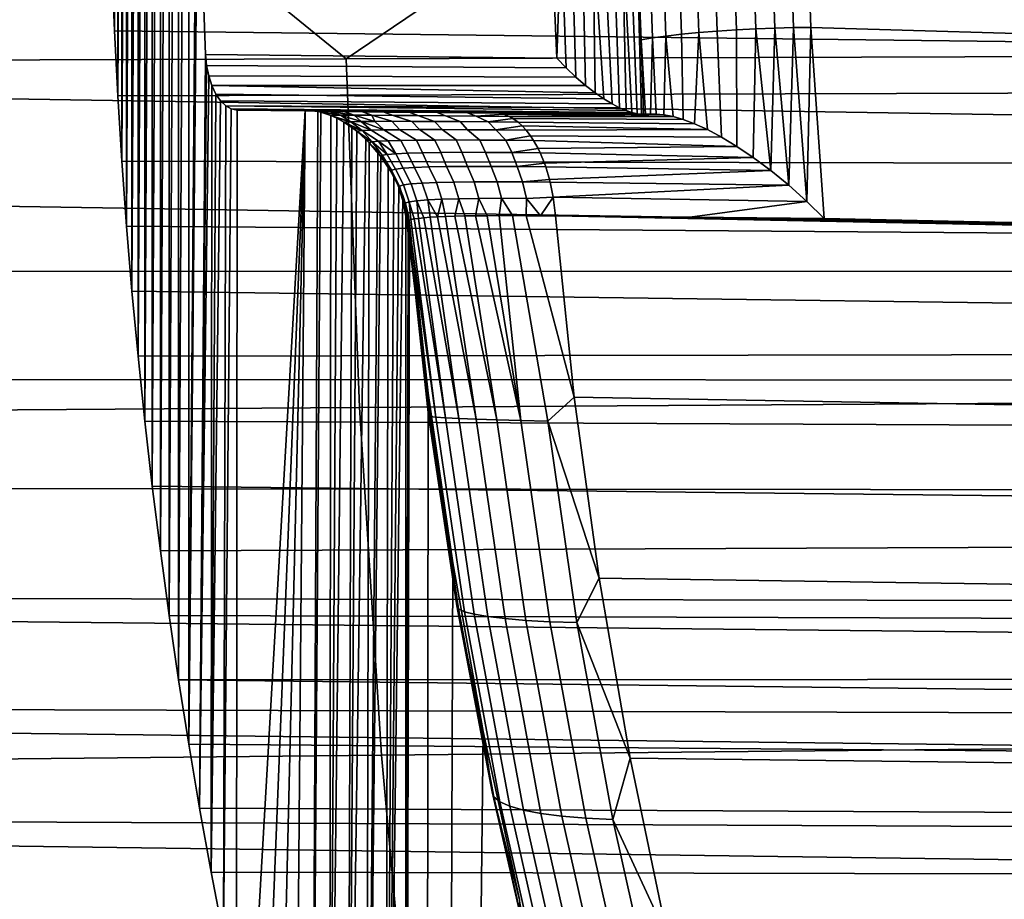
# Model space of a CAD drawing. Header units: metres. Extents: x -240 to 45, y -77 to 27.
# Tile 444 of 656: x -181.44 to -179.85, y -1.87 to -0.46. Entities that reach past the tile are written whole.
import ezdxf

# ---------------------------------------------------------------- set-up
doc = ezdxf.new("R2010")
doc.units = ezdxf.units.M
doc.layers.add('solid_102011X2', color=7, linetype='CONTINUOUS')

msp = doc.modelspace()

# ---------------------------------------------------------------- linework, layer by layer
at = {"layer": 'solid_102011X2'}
for points in [[(-181.151276, 0.17162, 288.656067), (-181.166199, -1.623893, 288.631256), (-181.166351, 1.62298, 288.631012), (-181.148788, 1.726785, 288.660217)], [(-181.166351, 1.62298, 288.631012), (-181.182571, -1.520226, 288.604004), (-181.182755, 1.518948, 288.603668)], [(-181.166351, 1.62298, 288.631012), (-181.166199, -1.623893, 288.631256), (-181.182571, -1.520226, 288.604004)], [(-181.182755, 1.518948, 288.603668), (-181.197845, -1.416331, 288.578583), (-181.198059, 1.414794, 288.578217)], [(-181.182755, 1.518948, 288.603668), (-181.182571, -1.520226, 288.604004), (-181.197845, -1.416331, 288.578583)], [(-181.198059, 1.414794, 288.578217), (-181.212021, -1.312163, 288.554993), (-181.212234, 1.3106, 288.554626)], [(-181.198059, 1.414794, 288.578217), (-181.197845, -1.416331, 288.578583), (-181.212021, -1.312163, 288.554993)], [(-181.212234, 1.3106, 288.554626), (-181.225098, -1.207719, 288.533203), (-181.225266, 1.206326, 288.532928)], [(-181.212234, 1.3106, 288.554626), (-181.212021, -1.312163, 288.554993), (-181.225098, -1.207719, 288.533203)], [(-181.225266, 1.206326, 288.532928), (-181.237076, -1.103096, 288.513275), (-181.237198, 1.101943, 288.513062)], [(-181.225266, 1.206326, 288.532928), (-181.225098, -1.207719, 288.533203), (-181.237076, -1.103096, 288.513275)], [(-181.237198, 1.101943, 288.513062), (-181.247955, -0.99838, 288.495178), (-181.248047, 0.997429, 288.495026)], [(-181.237198, 1.101943, 288.513062), (-181.237076, -1.103096, 288.513275), (-181.247955, -0.99838, 288.495178)], [(-181.248047, 0.997429, 288.495026), (-181.257736, -0.89351, 288.478912), (-181.257797, 0.892795, 288.47879)], [(-181.248047, 0.997429, 288.495026), (-181.247955, -0.99838, 288.495178), (-181.257736, -0.89351, 288.478912)], [(-181.257797, 0.892795, 288.47879), (-181.266418, -0.788543, 288.464478), (-181.266449, 0.788035, 288.464386)], [(-181.257797, 0.892795, 288.47879), (-181.257736, -0.89351, 288.478912), (-181.266418, -0.788543, 288.464478)], [(-181.266449, 0.788035, 288.464386), (-181.274002, -0.683575, 288.451843), (-181.274033, 0.683134, 288.451782)], [(-181.266449, 0.788035, 288.464386), (-181.266418, -0.788543, 288.464478), (-181.274002, -0.683575, 288.451843)], [(-181.274033, 0.683134, 288.451782), (-181.280487, -0.578627, 288.44104), (-181.280518, 0.578048, 288.440979)], [(-181.274033, 0.683134, 288.451782), (-181.274002, -0.683575, 288.451843), (-181.280487, -0.578627, 288.44104)], [(-181.280518, 0.578048, 288.440979), (-181.285889, -0.473662, 288.432037), (-181.285934, 0.472821, 288.431976)], [(-181.280518, 0.578048, 288.440979), (-181.280487, -0.578627, 288.44104), (-181.285889, -0.473662, 288.432037)], [(-180.910919, 0.562572, 344.265839), (-181.550354, 0, 343.777435), (-180.912033, -0.518711, 344.267059), (-180.14566, 0, 344.875305)], [(-179.082001, 0.556327, 345.679108), (-180.14566, 0, 344.875305), (-179.083069, -0.512954, 345.680328), (-178.738541, 0, 345.954193)], [(-181.285934, 0.472821, 288.431976), (-181.285889, -0.473662, 288.432037), (-181.290207, -0.368671, 288.424835)], [(-181.151276, 0.17162, 288.656067), (-181.151321, -0.16962, 288.656006), (-181.166199, -1.623893, 288.631256)], [(-181.550354, 0, 343.777435), (-182.72525, -0.524534, 342.830841), (-180.912033, -0.518711, 344.267059)], [(-180.14566, 0, 344.875305), (-180.912033, -0.518711, 344.267059), (-179.083069, -0.512954, 345.680328)], [(-180.313751, -0.47401, 288.458923), (-180.34346, -0.476411, 288.449066), (-180.354462, -0.159357, 288.430756), (-180.324707, -0.158553, 288.440704)], [(-180.282852, -0.471959, 288.46402), (-180.313751, -0.47401, 288.458923), (-180.324707, -0.158553, 288.440704), (-180.293747, -0.157866, 288.445862)], [(-180.251511, -0.470309, 288.464203), (-180.282852, -0.471959, 288.46402), (-180.293747, -0.157866, 288.445862), (-180.262375, -0.157313, 288.446136)], [(-180.220505, -0.469101, 288.459534), (-180.251511, -0.470309, 288.464203), (-180.262375, -0.157313, 288.446136), (-180.231339, -0.156908, 288.441498)], [(-180.190598, -0.468364, 288.450043), (-180.220505, -0.469101, 288.459534), (-180.231339, -0.156908, 288.441498), (-180.201416, -0.156661, 288.432068)], [(-180.201416, -0.156661, 288.432068), (-180.173325, -0.156576, 288.41806), (-180.162521, -0.468109, 288.436035), (-180.190598, -0.468364, 288.450043)], [(-180.173325, -0.156576, 288.41806), (-176.822327, -0.283039, 286.41156), (-176.808975, -0.565832, 286.433777), (-180.162521, -0.468109, 288.436035)], [(-174.880051, -0.514064, 283.415314), (-185.719955, -0.343384, 289.915436), (-185.720337, -0.171424, 289.907715), (-174.867371, -0.342262, 283.39447)], [(-181.166199, -1.623893, 288.631256), (-181.151321, -0.16962, 288.656006), (-181.13916, -0.511584, 288.676239), (-181.148682, -1.727373, 288.6604)], [(-181.151321, -0.16962, 288.656006), (-180.581299, -0.311311, 288.321564), (-180.572372, -0.517469, 288.336395), (-181.13916, -0.511584, 288.676239)], [(-180.418289, -0.485091, 288.39389), (-180.436447, -0.488126, 288.368469), (-180.444168, -0.305153, 288.355591), (-180.429489, -0.162266, 288.375244)], [(-180.396378, -0.48202, 288.416138), (-180.418289, -0.485091, 288.39389), (-180.429489, -0.162266, 288.375244), (-180.407501, -0.161237, 288.397614)], [(-180.371216, -0.479103, 288.434692), (-180.396378, -0.48202, 288.416138), (-180.407501, -0.161237, 288.397614), (-180.382278, -0.16026, 288.41629)], [(-180.34346, -0.476411, 288.449066), (-180.371216, -0.479103, 288.434692), (-180.382278, -0.16026, 288.41629), (-180.354462, -0.159357, 288.430756)], [(-180.572372, -0.517469, 288.336395), (-180.581299, -0.311311, 288.321564), (-180.565628, -0.311354, 288.313904)], [(-180.557388, -0.533264, 288.330811), (-180.572372, -0.517469, 288.336395), (-180.565628, -0.311354, 288.313904)], [(-180.557388, -0.533264, 288.330811), (-180.565628, -0.311354, 288.313904), (-180.548874, -0.31107, 288.309113), (-180.541763, -0.548136, 288.327576)], [(-180.541763, -0.548136, 288.327576), (-180.548874, -0.31107, 288.309113), (-180.53154, -0.310606, 288.307281), (-180.526077, -0.561638, 288.32663)], [(-180.526077, -0.561638, 288.32663), (-180.53154, -0.310606, 288.307281), (-180.514175, -0.309976, 288.308472), (-180.510834, -0.573432, 288.327759)], [(-180.483353, -0.591359, 288.335114), (-180.496506, -0.583344, 288.330719), (-180.514175, -0.309976, 288.308472), (-180.497269, -0.309201, 288.312653)], [(-180.496506, -0.583344, 288.330719), (-180.510834, -0.573432, 288.327759), (-180.514175, -0.309976, 288.308472)], [(-180.471451, -0.597618, 288.340668), (-180.483353, -0.591359, 288.335114), (-180.497269, -0.309201, 288.312653), (-180.481354, -0.308302, 288.319733)], [(-180.471451, -0.597618, 288.340668), (-180.481354, -0.308302, 288.319733), (-180.466919, -0.307307, 288.329437), (-180.460815, -0.602256, 288.347137)], [(-180.443069, -0.607293, 288.362244), (-180.451385, -0.605442, 288.35437), (-180.466919, -0.307307, 288.329437), (-180.454407, -0.306247, 288.341522)], [(-180.451385, -0.605442, 288.35437), (-180.460815, -0.602256, 288.347137), (-180.466919, -0.307307, 288.329437)], [(-180.443069, -0.607293, 288.362244), (-180.454407, -0.306247, 288.341522), (-180.444168, -0.305153, 288.355591), (-180.435959, -0.607894, 288.370575)], [(-180.436447, -0.488126, 288.368469), (-180.432556, -0.607898, 288.375244), (-180.435959, -0.607894, 288.370575), (-180.444168, -0.305153, 288.355591)], [(-174.897842, -0.687419, 283.444733), (-185.719284, -0.515639, 289.928314), (-185.719955, -0.343384, 289.915436), (-174.880051, -0.514064, 283.415314)], [(-181.290207, -0.368671, 288.424835), (-181.285889, -0.473662, 288.432037), (-174.283127, -0.557265, 284.233917), (-174.267517, -0.417555, 284.209442)], [(-181.285889, -0.473662, 288.432037), (-181.280487, -0.578627, 288.44104), (-174.283127, -0.557265, 284.233917)], [(-180.34346, -0.476411, 288.449066), (-180.350113, -0.623441, 288.456329), (-180.3685, -0.616448, 288.444763), (-180.371216, -0.479103, 288.434692)], [(-180.34346, -0.476411, 288.449066), (-180.32962, -0.632856, 288.466675), (-180.350113, -0.623441, 288.456329)], [(-180.34346, -0.476411, 288.449066), (-180.313751, -0.47401, 288.458923), (-180.307007, -0.64491, 288.475433), (-180.32962, -0.632856, 288.466675)], [(-180.282852, -0.471959, 288.46402), (-180.282242, -0.659872, 288.482239), (-180.307007, -0.64491, 288.475433), (-180.313751, -0.47401, 288.458923)], [(-180.251511, -0.470309, 288.464203), (-180.255539, -0.677862, 288.486603), (-180.282242, -0.659872, 288.482239), (-180.282852, -0.471959, 288.46402)], [(-180.251511, -0.470309, 288.464203), (-180.227325, -0.698862, 288.488068), (-180.255539, -0.677862, 288.486603)], [(-180.220505, -0.469101, 288.459534), (-180.227325, -0.698862, 288.488068), (-180.251511, -0.470309, 288.464203)], [(-180.220505, -0.469101, 288.459534), (-180.198257, -0.722633, 288.486176), (-180.227325, -0.698862, 288.488068)], [(-180.190598, -0.468364, 288.450043), (-180.198257, -0.722633, 288.486176), (-180.220505, -0.469101, 288.459534)], [(-180.190598, -0.468364, 288.450043), (-180.169205, -0.748687, 288.480743), (-180.198257, -0.722633, 288.486176)], [(-180.190598, -0.468364, 288.450043), (-180.162521, -0.468109, 288.436035), (-180.169205, -0.748687, 288.480743)], [(-180.169205, -0.748687, 288.480743), (-180.162521, -0.468109, 288.436035), (-180.141113, -0.776393, 288.471649)], [(-180.162521, -0.468109, 288.436035), (-176.808975, -0.565832, 286.433777), (-176.786652, -0.848307, 286.470917), (-180.141113, -0.776393, 288.471649)], [(-180.418289, -0.485091, 288.39389), (-180.421371, -0.607904, 288.392517), (-180.429428, -0.6079, 288.380127), (-180.436447, -0.488126, 288.368469)], [(-180.436447, -0.488126, 288.368469), (-180.429428, -0.6079, 288.380127), (-180.432556, -0.607898, 288.375244)], [(-180.418289, -0.485091, 288.39389), (-180.41243, -0.607918, 288.404266), (-180.421371, -0.607904, 288.392517)], [(-180.396378, -0.48202, 288.416138), (-180.399582, -0.608837, 288.418549), (-180.41243, -0.607918, 288.404266), (-180.418289, -0.485091, 288.39389)], [(-180.396378, -0.48202, 288.416138), (-180.384933, -0.611645, 288.432129), (-180.399582, -0.608837, 288.418549)], [(-180.396378, -0.48202, 288.416138), (-180.371216, -0.479103, 288.434692), (-180.3685, -0.616448, 288.444763), (-180.384933, -0.611645, 288.432129)], [(-174.920959, -0.861859, 283.483002), (-185.718307, -0.688206, 289.946442), (-185.719284, -0.515639, 289.928314), (-174.897842, -0.687419, 283.444733)], [(-180.912033, -0.518711, 344.267059), (-182.72525, -0.524534, 342.830841), (-182.703613, -1.093213, 342.807648), (-180.890976, -1.081078, 344.243866)], [(-181.148682, -1.727373, 288.6604), (-181.13916, -0.511584, 288.676239), (-181.137344, -0.529445, 288.67926)], [(-181.137344, -0.529445, 288.67926), (-181.13916, -0.511584, 288.676239), (-180.572372, -0.517469, 288.336395), (-180.557388, -0.533264, 288.330811)], [(-179.083069, -0.512954, 345.680328), (-180.912033, -0.518711, 344.267059), (-180.890976, -1.081078, 344.243866), (-179.062561, -1.069078, 345.657104)], [(-181.148682, -1.727373, 288.6604), (-181.137344, -0.529445, 288.67926), (-181.133896, -0.546352, 288.684998)], [(-181.133896, -0.546352, 288.684998), (-181.137344, -0.529445, 288.67926), (-180.557388, -0.533264, 288.330811), (-180.541763, -0.548136, 288.327576)], [(-181.148682, -1.727373, 288.6604), (-181.133896, -0.546352, 288.684998), (-181.128906, -0.561827, 288.693298), (-181.130051, -1.830686, 288.691406)], [(-181.128906, -0.561827, 288.693298), (-181.133896, -0.546352, 288.684998), (-180.541763, -0.548136, 288.327576), (-180.526077, -0.561638, 288.32663)], [(-181.280487, -0.578627, 288.44104), (-181.274002, -0.683575, 288.451843), (-174.303421, -0.698934, 284.265839), (-174.283127, -0.557265, 284.233917)], [(-181.130051, -1.830686, 288.691406), (-181.128906, -0.561827, 288.693298), (-181.122467, -0.575437, 288.70401)], [(-181.128906, -0.561827, 288.693298), (-180.526077, -0.561638, 288.32663), (-180.510834, -0.573432, 288.327759)], [(-181.128906, -0.561827, 288.693298), (-180.510834, -0.573432, 288.327759), (-180.496506, -0.583344, 288.330719), (-181.122467, -0.575437, 288.70401)], [(-181.130051, -1.830686, 288.691406), (-181.122467, -0.575437, 288.70401), (-181.114853, -0.586509, 288.716705)], [(-181.130051, -1.830686, 288.691406), (-181.114853, -0.586509, 288.716705), (-181.106491, -0.594545, 288.730621), (-181.110275, -1.933806, 288.724304)], [(-181.114853, -0.586509, 288.716705), (-181.122467, -0.575437, 288.70401), (-180.496506, -0.583344, 288.330719), (-180.483353, -0.591359, 288.335114)], [(-181.106491, -0.594545, 288.730621), (-181.114853, -0.586509, 288.716705), (-180.483353, -0.591359, 288.335114), (-180.471451, -0.597618, 288.340668)], [(-181.110275, -1.933806, 288.724304), (-181.106491, -0.594545, 288.730621), (-181.097534, -0.599513, 288.745544)], [(-181.110275, -1.933806, 288.724304), (-181.097534, -0.599513, 288.745544), (-181.087936, -0.60126, 288.761505), (-181.089355, -2.036696, 288.759125)], [(-181.106491, -0.594545, 288.730621), (-180.471451, -0.597618, 288.340668), (-180.460815, -0.602256, 288.347137)], [(-181.097534, -0.599513, 288.745544), (-181.106491, -0.594545, 288.730621), (-180.460815, -0.602256, 288.347137), (-180.451385, -0.605442, 288.35437)], [(-180.443069, -0.607293, 288.362244), (-180.435959, -0.607894, 288.370575), (-181.087936, -0.60126, 288.761505), (-181.097534, -0.599513, 288.745544)], [(-181.097534, -0.599513, 288.745544), (-180.451385, -0.605442, 288.35437), (-180.443069, -0.607293, 288.362244)], [(-181.089355, -2.036696, 288.759125), (-181.087936, -0.60126, 288.761505), (-180.978165, -0.60126, 288.944183), (-181.067276, -2.139363, 288.795898)], [(-181.087936, -0.60126, 288.761505), (-180.952637, -0.601753, 288.876892), (-180.978165, -0.60126, 288.944183)], [(-180.915771, -0.603797, 288.859222), (-180.952637, -0.601753, 288.876892), (-181.087936, -0.60126, 288.761505), (-180.920486, -0.602281, 288.812897)], [(-181.087936, -0.60126, 288.761505), (-180.882004, -0.60284, 288.752686), (-180.920486, -0.602281, 288.812897)], [(-181.087936, -0.60126, 288.761505), (-180.837494, -0.603424, 288.696686), (-180.882004, -0.60284, 288.752686)], [(-181.087936, -0.60126, 288.761505), (-180.787567, -0.604027, 288.645721), (-180.837494, -0.603424, 288.696686)], [(-181.087936, -0.60126, 288.761505), (-180.732986, -0.604639, 288.600403), (-180.787567, -0.604027, 288.645721)], [(-181.087936, -0.60126, 288.761505), (-180.435959, -0.607894, 288.370575), (-180.732986, -0.604639, 288.600403)], [(-181.067276, -2.139363, 288.795898), (-180.978165, -0.60126, 288.944183), (-181.044022, -2.241829, 288.834564)], [(-181.044022, -2.241829, 288.834564), (-180.978165, -0.60126, 288.944183), (-181.019623, -2.343979, 288.875183)], [(-181.019623, -2.343979, 288.875183), (-180.978165, -0.60126, 288.944183), (-180.994049, -2.445722, 288.917755)], [(-180.994049, -2.445722, 288.917755), (-180.978165, -0.60126, 288.944183), (-180.957916, -0.603388, 288.977875), (-180.967316, -2.547128, 288.96225)], [(-180.939819, -0.603556, 288.917786), (-180.978165, -0.60126, 288.944183), (-180.952637, -0.601753, 288.876892)], [(-180.939819, -0.603556, 288.917786), (-180.957916, -0.603388, 288.977875), (-180.978165, -0.60126, 288.944183)], [(-180.967316, -2.547128, 288.96225), (-180.957916, -0.603388, 288.977875), (-180.952896, -0.604564, 288.986237)], [(-180.921356, -0.609702, 288.951141), (-180.957916, -0.603388, 288.977875), (-180.939819, -0.603556, 288.917786)], [(-180.921356, -0.609702, 288.951141), (-180.952896, -0.604564, 288.986237), (-180.957916, -0.603388, 288.977875)], [(-180.915771, -0.603797, 288.859222), (-180.939819, -0.603556, 288.917786), (-180.952637, -0.601753, 288.876892)], [(-180.886017, -0.604116, 288.803223), (-180.920486, -0.602281, 288.812897), (-180.882004, -0.60284, 288.752686)], [(-180.886017, -0.604116, 288.803223), (-180.915771, -0.603797, 288.859222), (-180.920486, -0.602281, 288.812897)], [(-180.850845, -0.604494, 288.750336), (-180.886017, -0.604116, 288.803223), (-180.882004, -0.60284, 288.752686)], [(-180.850845, -0.604494, 288.750336), (-180.882004, -0.60284, 288.752686), (-180.837494, -0.603424, 288.696686)], [(-180.810562, -0.604929, 288.701111), (-180.850845, -0.604494, 288.750336), (-180.837494, -0.603424, 288.696686)], [(-180.765564, -0.605412, 288.656067), (-180.810562, -0.604929, 288.701111), (-180.837494, -0.603424, 288.696686), (-180.787567, -0.604027, 288.645721)], [(-180.967316, -2.547128, 288.96225), (-180.952896, -0.604564, 288.986237), (-180.93689, -0.609927, 289.012878), (-180.939407, -2.648131, 289.008698)], [(-180.921356, -0.609702, 288.951141), (-180.93689, -0.609927, 289.012878), (-180.952896, -0.604564, 288.986237)], [(-180.899231, -0.60967, 288.890991), (-180.939819, -0.603556, 288.917786), (-180.915771, -0.603797, 288.859222)], [(-180.899231, -0.60967, 288.890991), (-180.921356, -0.609702, 288.951141), (-180.939819, -0.603556, 288.917786)], [(-180.939407, -2.648131, 289.008698), (-180.93689, -0.609927, 289.012878), (-180.92717, -0.614375, 289.029053)], [(-180.939407, -2.648131, 289.008698), (-180.92717, -0.614375, 289.029053), (-180.915878, -0.620705, 289.047852)], [(-180.904816, -0.620084, 288.991364), (-180.93689, -0.609927, 289.012878), (-180.921356, -0.609702, 288.951141)], [(-180.904816, -0.620084, 288.991364), (-180.92717, -0.614375, 289.029053), (-180.93689, -0.609927, 289.012878)], [(-180.904816, -0.620084, 288.991364), (-180.915878, -0.620705, 289.047852), (-180.92717, -0.614375, 289.029053)], [(-180.888031, -0.619742, 288.936096), (-180.921356, -0.609702, 288.951141), (-180.899231, -0.60967, 288.890991)], [(-180.888031, -0.619742, 288.936096), (-180.904816, -0.620084, 288.991364), (-180.921356, -0.609702, 288.951141)], [(-180.899231, -0.60967, 288.890991), (-180.915771, -0.603797, 288.859222), (-180.886017, -0.604116, 288.803223), (-180.870895, -0.609765, 288.833313)], [(-180.865906, -0.619539, 288.882599), (-180.899231, -0.60967, 288.890991), (-180.870895, -0.609765, 288.833313)], [(-180.865906, -0.619539, 288.882599), (-180.888031, -0.619742, 288.936096), (-180.899231, -0.60967, 288.890991)], [(-180.870895, -0.609765, 288.833313), (-180.886017, -0.604116, 288.803223), (-180.850845, -0.604494, 288.750336), (-180.83667, -0.609968, 288.778839)], [(-180.806381, -0.619538, 288.783173), (-180.838608, -0.619477, 288.831451), (-180.870895, -0.609765, 288.833313), (-180.83667, -0.609968, 288.778839)], [(-180.838608, -0.619477, 288.831451), (-180.865906, -0.619539, 288.882599), (-180.870895, -0.609765, 288.833313)], [(-180.83667, -0.609968, 288.778839), (-180.850845, -0.604494, 288.750336), (-180.810562, -0.604929, 288.701111), (-180.79689, -0.610274, 288.72818)], [(-180.769516, -0.619724, 288.73822), (-180.806381, -0.619538, 288.783173), (-180.83667, -0.609968, 288.778839), (-180.79689, -0.610274, 288.72818)], [(-180.79689, -0.610274, 288.72818), (-180.810562, -0.604929, 288.701111), (-180.765564, -0.605412, 288.656067), (-180.751968, -0.610675, 288.681885)], [(-180.728363, -0.620025, 288.697113), (-180.769516, -0.619724, 288.73822), (-180.79689, -0.610274, 288.72818), (-180.751968, -0.610675, 288.681885)], [(-180.716263, -0.605937, 288.615692), (-180.765564, -0.605412, 288.656067), (-180.787567, -0.604027, 288.645721), (-180.732986, -0.604639, 288.600403)], [(-180.751968, -0.610675, 288.681885), (-180.765564, -0.605412, 288.656067), (-180.716263, -0.605937, 288.615692), (-180.702393, -0.611162, 288.640533)], [(-180.683319, -0.620437, 288.660248), (-180.728363, -0.620025, 288.697113), (-180.751968, -0.610675, 288.681885), (-180.702393, -0.611162, 288.640533)], [(-180.435959, -0.607894, 288.370575), (-180.674622, -0.605251, 288.561279), (-180.732986, -0.604639, 288.600403)], [(-180.663193, -0.606497, 288.580383), (-180.716263, -0.605937, 288.615692), (-180.732986, -0.604639, 288.600403), (-180.674622, -0.605251, 288.561279)], [(-180.716263, -0.605937, 288.615692), (-180.663193, -0.606497, 288.580383), (-180.658676, -0.607685, 288.587952), (-180.702393, -0.611162, 288.640533)], [(-180.702393, -0.611162, 288.640533), (-180.658676, -0.607685, 288.587952), (-180.648727, -0.61173, 288.604614)], [(-180.702393, -0.611162, 288.640533), (-180.648727, -0.61173, 288.604614), (-180.643143, -0.614917, 288.614014), (-180.683319, -0.620437, 288.660248)], [(-180.683319, -0.620437, 288.660248), (-180.643143, -0.614917, 288.614014), (-180.634827, -0.620953, 288.627991)], [(-180.421371, -0.607904, 288.392517), (-180.41243, -0.607918, 288.404266), (-180.674622, -0.605251, 288.561279)], [(-180.663193, -0.606497, 288.580383), (-180.674622, -0.605251, 288.561279), (-180.41243, -0.607918, 288.404266), (-180.399582, -0.608837, 288.418549)], [(-180.429428, -0.6079, 288.380127), (-180.421371, -0.607904, 288.392517), (-180.674622, -0.605251, 288.561279)], [(-180.432556, -0.607898, 288.375244), (-180.429428, -0.6079, 288.380127), (-180.674622, -0.605251, 288.561279)], [(-180.435959, -0.607894, 288.370575), (-180.432556, -0.607898, 288.375244), (-180.674622, -0.605251, 288.561279)], [(-180.399582, -0.608837, 288.418549), (-180.384933, -0.611645, 288.432129), (-180.658676, -0.607685, 288.587952), (-180.663193, -0.606497, 288.580383)], [(-180.384933, -0.611645, 288.432129), (-180.648727, -0.61173, 288.604614), (-180.658676, -0.607685, 288.587952)], [(-180.384933, -0.611645, 288.432129), (-180.3685, -0.616448, 288.444763), (-180.643143, -0.614917, 288.614014), (-180.648727, -0.61173, 288.604614)], [(-180.3685, -0.616448, 288.444763), (-180.350113, -0.623441, 288.456329), (-180.634827, -0.620953, 288.627991), (-180.643143, -0.614917, 288.614014)], [(-180.939407, -2.648131, 289.008698), (-180.915878, -0.620705, 289.047852), (-180.902847, -0.629527, 289.06955), (-180.910324, -2.748632, 289.057098)], [(-180.886658, -0.634468, 289.024292), (-180.915878, -0.620705, 289.047852), (-180.904816, -0.620084, 288.991364)], [(-180.886658, -0.634468, 289.024292), (-180.902847, -0.629527, 289.06955), (-180.915878, -0.620705, 289.047852)], [(-180.910324, -2.748632, 289.057098), (-180.902847, -0.629527, 289.06955), (-180.895203, -0.635504, 289.082275)], [(-180.872025, -0.633779, 288.967438), (-180.904816, -0.620084, 288.991364), (-180.888031, -0.619742, 288.936096)], [(-180.872025, -0.633779, 288.967438), (-180.886658, -0.634468, 289.024292), (-180.904816, -0.620084, 288.991364)], [(-180.886658, -0.634468, 289.024292), (-180.895203, -0.635504, 289.082275), (-180.902847, -0.629527, 289.06955)], [(-180.870255, -0.652713, 289.061951), (-180.895203, -0.635504, 289.082275), (-180.886658, -0.634468, 289.024292)], [(-180.851593, -0.633277, 288.912292), (-180.888031, -0.619742, 288.936096), (-180.865906, -0.619539, 288.882599)], [(-180.851593, -0.633277, 288.912292), (-180.872025, -0.633779, 288.967438), (-180.888031, -0.619742, 288.936096)], [(-180.844635, -0.650889, 288.957581), (-180.860001, -0.651699, 289.009186), (-180.886658, -0.634468, 289.024292), (-180.872025, -0.633779, 288.967438)], [(-180.860001, -0.651699, 289.009186), (-180.870255, -0.652713, 289.061951), (-180.886658, -0.634468, 289.024292)], [(-180.824265, -0.650275, 288.907654), (-180.844635, -0.650889, 288.957581), (-180.872025, -0.633779, 288.967438), (-180.851593, -0.633277, 288.912292)], [(-180.851593, -0.633277, 288.912292), (-180.865906, -0.619539, 288.882599), (-180.838608, -0.619477, 288.831451), (-180.825531, -0.632967, 288.859467)], [(-180.799042, -0.649861, 288.859894), (-180.824265, -0.650275, 288.907654), (-180.851593, -0.633277, 288.912292), (-180.825531, -0.632967, 288.859467)], [(-180.825531, -0.632967, 288.859467), (-180.838608, -0.619477, 288.831451), (-180.806381, -0.619538, 288.783173), (-180.794083, -0.632835, 288.80957)], [(-180.769196, -0.649634, 288.81485), (-180.799042, -0.649861, 288.859894), (-180.825531, -0.632967, 288.859467), (-180.794083, -0.632835, 288.80957)], [(-180.794083, -0.632835, 288.80957), (-180.806381, -0.619538, 288.783173), (-180.769516, -0.619724, 288.73822), (-180.757568, -0.632876, 288.763153)], [(-180.735001, -0.649592, 288.772919), (-180.769196, -0.649634, 288.81485), (-180.794083, -0.632835, 288.80957), (-180.757568, -0.632876, 288.763153)], [(-180.757568, -0.632876, 288.763153), (-180.769516, -0.619724, 288.73822), (-180.728363, -0.620025, 288.697113), (-180.71637, -0.633084, 288.720764)], [(-180.696793, -0.64973, 288.734589), (-180.735001, -0.649592, 288.772919), (-180.757568, -0.632876, 288.763153), (-180.71637, -0.633084, 288.720764)], [(-180.71637, -0.633084, 288.720764), (-180.728363, -0.620025, 288.697113), (-180.683319, -0.620437, 288.660248), (-180.670944, -0.633452, 288.682922)], [(-180.654938, -0.650044, 288.700226), (-180.696793, -0.64973, 288.734589), (-180.71637, -0.633084, 288.720764), (-180.670944, -0.633452, 288.682922)], [(-180.683319, -0.620437, 288.660248), (-180.634827, -0.620953, 288.627991), (-180.628418, -0.626775, 288.638824), (-180.670944, -0.633452, 288.682922)], [(-180.670944, -0.633452, 288.682922), (-180.628418, -0.626775, 288.638824), (-180.62178, -0.633975, 288.650024)], [(-180.670944, -0.633452, 288.682922), (-180.62178, -0.633975, 288.650024), (-180.614838, -0.642972, 288.661743), (-180.654938, -0.650044, 288.700226)], [(-180.350113, -0.623441, 288.456329), (-180.32962, -0.632856, 288.466675), (-180.628418, -0.626775, 288.638824), (-180.634827, -0.620953, 288.627991)], [(-180.32962, -0.632856, 288.466675), (-180.62178, -0.633975, 288.650024), (-180.628418, -0.626775, 288.638824)], [(-180.32962, -0.632856, 288.466675), (-180.307007, -0.64491, 288.475433), (-180.614838, -0.642972, 288.661743), (-180.62178, -0.633975, 288.650024)], [(-180.910324, -2.748632, 289.057098), (-180.895203, -0.635504, 289.082275), (-180.880676, -0.648543, 289.106415)], [(-180.910324, -2.748632, 289.057098), (-180.880676, -0.648543, 289.106415), (-180.875198, -0.654078, 289.11554), (-180.880081, -2.84863, 289.107422)], [(-180.870255, -0.652713, 289.061951), (-180.880676, -0.648543, 289.106415), (-180.895203, -0.635504, 289.082275)], [(-180.870255, -0.652713, 289.061951), (-180.875198, -0.654078, 289.11554), (-180.880676, -0.648543, 289.106415)], [(-180.832321, -0.67166, 288.984528), (-180.860001, -0.651699, 289.009186), (-180.844635, -0.650889, 288.957581)], [(-180.832321, -0.67166, 288.984528), (-180.844635, -0.650889, 288.957581), (-180.824265, -0.650275, 288.907654), (-180.813324, -0.670748, 288.933014)], [(-180.813324, -0.670748, 288.933014), (-180.824265, -0.650275, 288.907654), (-180.799042, -0.649861, 288.859894), (-180.789062, -0.670084, 288.883636)], [(-180.789062, -0.670084, 288.883636), (-180.799042, -0.649861, 288.859894), (-180.769196, -0.649634, 288.81485), (-180.759781, -0.66966, 288.837067)], [(-180.759781, -0.66966, 288.837067), (-180.769196, -0.649634, 288.81485), (-180.735001, -0.649592, 288.772919), (-180.725769, -0.669471, 288.793732)], [(-180.725769, -0.669471, 288.793732), (-180.735001, -0.649592, 288.772919), (-180.696793, -0.64973, 288.734589), (-180.687408, -0.669514, 288.754211)], [(-180.687408, -0.669514, 288.754211), (-180.696793, -0.64973, 288.734589), (-180.654938, -0.650044, 288.700226), (-180.645081, -0.669782, 288.718872)], [(-180.654938, -0.650044, 288.700226), (-180.614838, -0.642972, 288.661743), (-180.609848, -0.650527, 288.670227)], [(-180.654938, -0.650044, 288.700226), (-180.609848, -0.650527, 288.670227), (-180.602768, -0.663114, 288.682251), (-180.645081, -0.669782, 288.718872)], [(-180.307007, -0.64491, 288.475433), (-180.282242, -0.659872, 288.482239), (-180.609848, -0.650527, 288.670227), (-180.614838, -0.642972, 288.661743)], [(-180.282242, -0.659872, 288.482239), (-180.602768, -0.663114, 288.682251), (-180.609848, -0.650527, 288.670227)], [(-180.880081, -2.84863, 289.107422), (-180.875198, -0.654078, 289.11554), (-180.861099, -0.670095, 289.139008)], [(-180.854004, -0.674229, 289.091858), (-180.875198, -0.654078, 289.11554), (-180.870255, -0.652713, 289.061951)], [(-180.856415, -0.676036, 289.14682), (-180.861099, -0.670095, 289.139008), (-180.875198, -0.654078, 289.11554)], [(-180.854004, -0.674229, 289.091858), (-180.856415, -0.676036, 289.14682), (-180.875198, -0.654078, 289.11554)], [(-180.845917, -0.672817, 289.037689), (-180.870255, -0.652713, 289.061951), (-180.860001, -0.651699, 289.009186)], [(-180.845917, -0.672817, 289.037689), (-180.854004, -0.674229, 289.091858), (-180.870255, -0.652713, 289.061951)], [(-180.832321, -0.67166, 288.984528), (-180.845917, -0.672817, 289.037689), (-180.860001, -0.651699, 289.009186)], [(-180.645081, -0.669782, 288.718872), (-180.602768, -0.663114, 288.682251), (-180.599289, -0.67027, 288.688202)], [(-180.282242, -0.659872, 288.482239), (-180.255539, -0.677862, 288.486603), (-180.599289, -0.67027, 288.688202), (-180.602768, -0.663114, 288.682251)], [(-180.880081, -2.84863, 289.107422), (-180.861099, -0.670095, 289.139008), (-180.856415, -0.676036, 289.14682)], [(-180.880081, -2.84863, 289.107422), (-180.856415, -0.676036, 289.14682), (-180.844345, -0.693162, 289.166901), (-180.848663, -2.948154, 289.159698)], [(-180.839996, -0.700375, 289.166779), (-180.856415, -0.676036, 289.14682), (-180.854004, -0.674229, 289.091858), (-180.839157, -0.698343, 289.111755)], [(-180.839996, -0.700375, 289.166779), (-180.844345, -0.693162, 289.166901), (-180.856415, -0.676036, 289.14682)], [(-180.839157, -0.698343, 289.111755), (-180.854004, -0.674229, 289.091858), (-180.845917, -0.672817, 289.037689), (-180.832565, -0.696589, 289.057098)], [(-180.832565, -0.696589, 289.057098), (-180.845917, -0.672817, 289.037689), (-180.832321, -0.67166, 288.984528), (-180.820251, -0.695126, 289.003357)], [(-180.820251, -0.695126, 289.003357), (-180.832321, -0.67166, 288.984528), (-180.813324, -0.670748, 288.933014), (-180.802292, -0.69395, 288.951202)], [(-180.802292, -0.69395, 288.951202), (-180.813324, -0.670748, 288.933014), (-180.789062, -0.670084, 288.883636), (-180.778854, -0.693063, 288.901215)], [(-180.778854, -0.693063, 288.901215), (-180.789062, -0.670084, 288.883636), (-180.759781, -0.66966, 288.837067), (-180.750183, -0.69246, 288.853973)], [(-180.750183, -0.69246, 288.853973), (-180.759781, -0.66966, 288.837067), (-180.725769, -0.669471, 288.793732), (-180.716599, -0.692136, 288.81012)], [(-180.716599, -0.692136, 288.81012), (-180.725769, -0.669471, 288.793732), (-180.687408, -0.669514, 288.754211), (-180.678452, -0.692088, 288.770111)], [(-180.678452, -0.692088, 288.770111), (-180.687408, -0.669514, 288.754211), (-180.645081, -0.669782, 288.718872), (-180.636185, -0.692309, 288.734436)], [(-180.645081, -0.669782, 288.718872), (-180.599289, -0.67027, 288.688202), (-180.592468, -0.686711, 288.69986), (-180.636185, -0.692309, 288.734436)], [(-180.255539, -0.677862, 288.486603), (-180.592468, -0.686711, 288.69986), (-180.599289, -0.67027, 288.688202)], [(-180.255539, -0.677862, 288.486603), (-180.227325, -0.698862, 288.488068), (-180.590302, -0.692794, 288.703583), (-180.592468, -0.686711, 288.69986)], [(-174.920959, -0.861859, 283.483002), (-185.717026, -0.861139, 289.969818), (-185.718307, -0.688206, 289.946442)], [(-181.274002, -0.683575, 288.451843), (-181.266418, -0.788543, 288.464478), (-174.328552, -0.842108, 284.305481), (-174.303421, -0.698934, 284.265839)], [(-180.848663, -2.948154, 289.159698), (-180.844345, -0.693162, 289.166901), (-180.835129, -0.708484, 289.182251)], [(-180.835129, -0.708484, 289.182251), (-180.844345, -0.693162, 289.166901), (-180.839996, -0.700375, 289.166779)], [(-180.829697, -0.720973, 289.166748), (-180.839996, -0.700375, 289.166779), (-180.839157, -0.698343, 289.111755)], [(-180.819687, -0.722113, 289.059753), (-180.826385, -0.724031, 289.113068), (-180.839157, -0.698343, 289.111755), (-180.832565, -0.696589, 289.057098)], [(-180.829697, -0.720973, 289.166748), (-180.839157, -0.698343, 289.111755), (-180.826385, -0.724031, 289.113068), (-180.827515, -0.726247, 289.166748)], [(-180.807449, -0.7205, 289.007446), (-180.819687, -0.722113, 289.059753), (-180.832565, -0.696589, 289.057098), (-180.820251, -0.695126, 289.003357)], [(-180.789749, -0.719191, 288.956696), (-180.807449, -0.7205, 289.007446), (-180.820251, -0.695126, 289.003357), (-180.802292, -0.69395, 288.951202)], [(-180.766785, -0.718187, 288.908112), (-180.789749, -0.719191, 288.956696), (-180.802292, -0.69395, 288.951202), (-180.778854, -0.693063, 288.901215)], [(-180.73877, -0.717486, 288.862213), (-180.766785, -0.718187, 288.908112), (-180.778854, -0.693063, 288.901215), (-180.750183, -0.69246, 288.853973)], [(-180.706009, -0.717085, 288.81958), (-180.73877, -0.717486, 288.862213), (-180.750183, -0.69246, 288.853973), (-180.716599, -0.692136, 288.81012)], [(-180.668854, -0.716979, 288.780731), (-180.706009, -0.717085, 288.81958), (-180.716599, -0.692136, 288.81012), (-180.678452, -0.692088, 288.770111)], [(-180.627716, -0.717165, 288.746063), (-180.668854, -0.716979, 288.780731), (-180.678452, -0.692088, 288.770111), (-180.636185, -0.692309, 288.734436)], [(-180.636185, -0.692309, 288.734436), (-180.592468, -0.686711, 288.69986), (-180.590302, -0.692794, 288.703583)], [(-180.636185, -0.692309, 288.734436), (-180.590302, -0.692794, 288.703583), (-180.584198, -0.713189, 288.714111), (-180.627716, -0.717165, 288.746063)], [(-180.227325, -0.698862, 288.488068), (-180.584198, -0.713189, 288.714111), (-180.590302, -0.692794, 288.703583)], [(-180.848663, -2.948154, 289.159698), (-180.835129, -0.708484, 289.182251), (-180.827271, -0.723829, 289.195312)], [(-180.835129, -0.708484, 289.182251), (-180.839996, -0.700375, 289.166779), (-180.829697, -0.720973, 289.166748)], [(-180.827271, -0.723829, 289.195312), (-180.835129, -0.708484, 289.182251), (-180.829697, -0.720973, 289.166748)], [(-180.627716, -0.717165, 288.746063), (-180.584198, -0.713189, 288.714111), (-180.583084, -0.717637, 288.716034)], [(-180.227325, -0.698862, 288.488068), (-180.198257, -0.722633, 288.486176), (-180.583084, -0.717637, 288.716034), (-180.584198, -0.713189, 288.714111)], [(-180.848663, -2.948154, 289.159698), (-180.827271, -0.723829, 289.195312), (-180.820877, -0.739038, 289.205963)], [(-180.827271, -0.723829, 289.195312), (-180.829697, -0.720973, 289.166748), (-180.827515, -0.726247, 289.166748)], [(-180.827271, -0.723829, 289.195312), (-180.827515, -0.726247, 289.166748), (-180.81955, -0.750846, 289.166748), (-180.820877, -0.739038, 289.205963)], [(-180.827515, -0.726247, 289.166748), (-180.826385, -0.724031, 289.113068), (-180.817413, -0.751292, 289.114014), (-180.81955, -0.750846, 289.166748)], [(-180.826385, -0.724031, 289.113068), (-180.819687, -0.722113, 289.059753), (-180.810532, -0.749259, 289.061737), (-180.817413, -0.751292, 289.114014)], [(-180.819687, -0.722113, 289.059753), (-180.807449, -0.7205, 289.007446), (-180.798248, -0.747538, 289.010468), (-180.810532, -0.749259, 289.061737)], [(-180.807449, -0.7205, 289.007446), (-180.789749, -0.719191, 288.956696), (-180.780685, -0.746132, 288.960754), (-180.798248, -0.747538, 289.010468)], [(-180.789749, -0.719191, 288.956696), (-180.766785, -0.718187, 288.908112), (-180.757996, -0.745043, 288.913208), (-180.780685, -0.746132, 288.960754)], [(-180.766785, -0.718187, 288.908112), (-180.73877, -0.717486, 288.862213), (-180.730408, -0.744271, 288.868317), (-180.757996, -0.745043, 288.913208)], [(-180.73877, -0.717486, 288.862213), (-180.706009, -0.717085, 288.81958), (-180.698227, -0.743812, 288.82663), (-180.730408, -0.744271, 288.868317)], [(-180.706009, -0.717085, 288.81958), (-180.668854, -0.716979, 288.780731), (-180.661789, -0.743664, 288.788635), (-180.698227, -0.743812, 288.82663)], [(-180.668854, -0.716979, 288.780731), (-180.627716, -0.717165, 288.746063), (-180.62149, -0.743824, 288.75473), (-180.661789, -0.743664, 288.788635)], [(-180.627716, -0.717165, 288.746063), (-180.583084, -0.717637, 288.716034), (-180.578171, -0.741905, 288.72467), (-180.62149, -0.743824, 288.75473)], [(-180.198257, -0.722633, 288.486176), (-180.578171, -0.741905, 288.72467), (-180.583084, -0.717637, 288.716034)], [(-180.198257, -0.722633, 288.486176), (-180.169205, -0.748687, 288.480743), (-180.578171, -0.741905, 288.72467)], [(-180.848663, -2.948154, 289.159698), (-180.820877, -0.739038, 289.205963), (-180.815903, -0.754143, 289.214233), (-180.816025, -3.04721, 289.21402)], [(-180.815903, -0.754143, 289.214233), (-180.820877, -0.739038, 289.205963), (-180.81955, -0.750846, 289.166748)], [(-180.776794, -0.774291, 288.966949), (-180.786896, -0.775071, 288.993805), (-180.798248, -0.747538, 289.010468), (-180.780685, -0.746132, 288.960754)], [(-180.780685, -0.746132, 288.960754), (-180.757996, -0.745043, 288.913208), (-180.764893, -0.773595, 288.940186)], [(-180.780685, -0.746132, 288.960754), (-180.764893, -0.773595, 288.940186), (-180.776794, -0.774291, 288.966949)], [(-180.757996, -0.745043, 288.913208), (-180.751816, -0.773017, 288.914856), (-180.764893, -0.773595, 288.940186)], [(-180.757996, -0.745043, 288.913208), (-180.730408, -0.744271, 288.868317), (-180.736954, -0.772526, 288.889771), (-180.751816, -0.773017, 288.914856)], [(-180.730408, -0.744271, 288.868317), (-180.721054, -0.772144, 288.86618), (-180.736954, -0.772526, 288.889771)], [(-180.730408, -0.744271, 288.868317), (-180.698227, -0.743812, 288.82663), (-180.703476, -0.771853, 288.843109), (-180.721054, -0.772144, 288.86618)], [(-180.698227, -0.743812, 288.82663), (-180.684921, -0.771666, 288.821533), (-180.703476, -0.771853, 288.843109)], [(-180.698227, -0.743812, 288.82663), (-180.661789, -0.743664, 288.788635), (-180.665192, -0.771574, 288.801086), (-180.684921, -0.771666, 288.821533)], [(-180.661789, -0.743664, 288.788635), (-180.644073, -0.771578, 288.781647), (-180.665192, -0.771574, 288.801086)], [(-180.661789, -0.743664, 288.788635), (-180.62149, -0.743824, 288.75473), (-180.621872, -0.771679, 288.763489), (-180.644073, -0.771578, 288.781647)], [(-180.62149, -0.743824, 288.75473), (-180.598663, -0.771873, 288.746674), (-180.621872, -0.771679, 288.763489)], [(-180.62149, -0.743824, 288.75473), (-180.578171, -0.741905, 288.72467), (-180.598663, -0.771873, 288.746674)], [(-180.578171, -0.741905, 288.72467), (-180.574509, -0.772163, 288.731232), (-180.598663, -0.771873, 288.746674)], [(-180.578171, -0.741905, 288.72467), (-180.169205, -0.748687, 288.480743), (-180.357819, -0.774278, 288.60144), (-180.574509, -0.772163, 288.731232)], [(-180.81955, -0.750846, 289.166748), (-180.817413, -0.751292, 289.114014), (-180.813858, -0.780514, 289.136627), (-180.814255, -0.781944, 289.16684)], [(-180.815903, -0.754143, 289.214233), (-180.81955, -0.750846, 289.166748), (-180.814255, -0.781944, 289.16684), (-180.812332, -0.769306, 289.220184)], [(-180.817413, -0.751292, 289.114014), (-180.810532, -0.749259, 289.061737), (-180.808044, -0.778047, 289.078674), (-180.811768, -0.779233, 289.107574)], [(-180.817413, -0.751292, 289.114014), (-180.811768, -0.779233, 289.107574), (-180.813858, -0.780514, 289.136627)], [(-180.816025, -3.04721, 289.21402), (-180.815903, -0.754143, 289.214233), (-180.812332, -0.769306, 289.220184)], [(-180.810532, -0.749259, 289.061737), (-180.798248, -0.747538, 289.010468), (-180.795654, -0.775972, 289.021942), (-180.802673, -0.77696, 289.05014)], [(-180.810532, -0.749259, 289.061737), (-180.802673, -0.77696, 289.05014), (-180.808044, -0.778047, 289.078674)], [(-180.798248, -0.747538, 289.010468), (-180.786896, -0.775071, 288.993805), (-180.795654, -0.775972, 289.021942)], [(-180.169205, -0.748687, 288.480743), (-180.141113, -0.776393, 288.471649), (-180.357819, -0.774278, 288.60144)], [(-180.816025, -3.04721, 289.21402), (-180.812332, -0.769306, 289.220184), (-180.810242, -0.784104, 289.223663)], [(-180.812332, -0.769306, 289.220184), (-180.814255, -0.781944, 289.16684), (-180.810242, -0.784104, 289.223663)], [(-180.808044, -0.778047, 289.078674), (-180.767853, -1.096553, 289.108063), (-180.811768, -0.779233, 289.107574)], [(-180.752243, -1.097754, 289.052246), (-180.767853, -1.096553, 289.108063), (-180.808044, -0.778047, 289.078674), (-180.802673, -0.77696, 289.05014)], [(-180.795654, -0.775972, 289.021942), (-180.752243, -1.097754, 289.052246), (-180.802673, -0.77696, 289.05014)], [(-180.730347, -1.098934, 288.998779), (-180.752243, -1.097754, 289.052246), (-180.795654, -0.775972, 289.021942), (-180.786896, -0.775071, 288.993805)], [(-180.786896, -0.775071, 288.993805), (-180.776794, -0.774291, 288.966949), (-180.730347, -1.098934, 288.998779)], [(-180.702469, -1.100061, 288.948364), (-180.730347, -1.098934, 288.998779), (-180.776794, -0.774291, 288.966949), (-180.764893, -0.773595, 288.940186)], [(-180.764893, -0.773595, 288.940186), (-180.751816, -0.773017, 288.914856), (-180.702469, -1.100061, 288.948364)], [(-180.668976, -1.101102, 288.901611), (-180.702469, -1.100061, 288.948364), (-180.751816, -0.773017, 288.914856), (-180.736954, -0.772526, 288.889771)], [(-180.736954, -0.772526, 288.889771), (-180.721054, -0.772144, 288.86618), (-180.668976, -1.101102, 288.901611)], [(-180.630295, -1.102035, 288.859161), (-180.668976, -1.101102, 288.901611), (-180.721054, -0.772144, 288.86618), (-180.703476, -0.771853, 288.843109)], [(-180.703476, -0.771853, 288.843109), (-180.684921, -0.771666, 288.821533), (-180.630295, -1.102035, 288.859161)], [(-180.684921, -0.771666, 288.821533), (-180.665192, -0.771574, 288.801086), (-180.630295, -1.102035, 288.859161)], [(-180.644073, -0.771578, 288.781647), (-180.58696, -1.102837, 288.821564), (-180.630295, -1.102035, 288.859161), (-180.665192, -0.771574, 288.801086)], [(-180.644073, -0.771578, 288.781647), (-180.621872, -0.771679, 288.763489), (-180.544373, -1.06455, 288.781433), (-180.58696, -1.102837, 288.821564)], [(-180.621872, -0.771679, 288.763489), (-180.574509, -0.772163, 288.731232), (-180.544373, -1.06455, 288.781433)], [(-180.598663, -0.771873, 288.746674), (-180.574509, -0.772163, 288.731232), (-180.621872, -0.771679, 288.763489)], [(-180.574509, -0.772163, 288.731232), (-176.786652, -0.848307, 286.470917), (-176.755264, -1.130264, 286.523163), (-180.544373, -1.06455, 288.781433)], [(-180.574509, -0.772163, 288.731232), (-180.357819, -0.774278, 288.60144), (-176.786652, -0.848307, 286.470917)], [(-180.357819, -0.774278, 288.60144), (-180.141113, -0.776393, 288.471649), (-176.786652, -0.848307, 286.470917)], [(-181.266418, -0.788543, 288.464478), (-181.257736, -0.89351, 288.478912), (-174.358871, -0.986954, 284.353271), (-174.328552, -0.842108, 284.305481)], [(-180.816025, -3.04721, 289.21402), (-180.810242, -0.784104, 289.223663), (-180.779984, -1.057796, 289.274017), (-180.782135, -3.145844, 289.270447)], [(-180.813858, -0.780514, 289.136627), (-180.776978, -1.095375, 289.165497), (-180.814255, -0.781944, 289.16684)], [(-180.813019, -0.783166, 289.195312), (-180.810242, -0.784104, 289.223663), (-180.814255, -0.781944, 289.16684)], [(-180.813019, -0.783166, 289.195312), (-180.814255, -0.781944, 289.16684), (-180.776978, -1.095375, 289.165497), (-180.77948, -1.094257, 289.223785)], [(-180.767853, -1.096553, 289.108063), (-180.776978, -1.095375, 289.165497), (-180.813858, -0.780514, 289.136627), (-180.811768, -0.779233, 289.107574)], [(-180.813019, -0.783166, 289.195312), (-180.77948, -1.094257, 289.223785), (-180.779984, -1.057796, 289.274017), (-180.810242, -0.784104, 289.223663)], [(-174.949814, -1.03864, 283.530701), (-185.715408, -1.034367, 289.998535), (-185.717026, -0.861139, 289.969818), (-174.920959, -0.861859, 283.483002)], [(-181.257736, -0.89351, 288.478912), (-181.247955, -0.99838, 288.495178), (-174.358871, -0.986954, 284.353271)], [(-181.247955, -0.99838, 288.495178), (-181.237076, -1.103096, 288.513275), (-174.394836, -1.134148, 284.409821), (-174.358871, -0.986954, 284.353271)], [(-174.984711, -1.218293, 283.58847), (-185.713455, -1.207945, 290.032654), (-185.715408, -1.034367, 289.998535), (-174.949814, -1.03864, 283.530701)], [(-180.782135, -3.145844, 289.270447), (-180.779984, -1.057796, 289.274017), (-180.740372, -1.331336, 289.339935), (-180.747009, -3.244035, 289.328888)], [(-180.77948, -1.094257, 289.223785), (-180.740372, -1.331336, 289.339935), (-180.779984, -1.057796, 289.274017)], [(-179.062561, -1.069078, 345.657104), (-180.890976, -1.081078, 344.243866), (-180.855133, -1.641778, 344.204346), (-179.027679, -1.623556, 345.617584)], [(-180.58696, -1.102837, 288.821564), (-180.544373, -1.06455, 288.781433), (-180.504349, -1.35625, 288.848053)], [(-180.544373, -1.06455, 288.781433), (-176.755264, -1.130264, 286.523163), (-176.714661, -1.411445, 286.590729), (-180.504349, -1.35625, 288.848053)], [(-180.890976, -1.081078, 344.243866), (-182.703613, -1.093213, 342.807648), (-182.666824, -1.660207, 342.768158), (-180.855133, -1.641778, 344.204346)], [(-180.77948, -1.094257, 289.223785), (-180.733536, -1.401006, 289.300232), (-180.740372, -1.331336, 289.339935)], [(-180.776978, -1.095375, 289.165497), (-180.730881, -1.405824, 289.242188), (-180.733536, -1.401006, 289.300232), (-180.77948, -1.094257, 289.223785)], [(-180.767853, -1.096553, 289.108063), (-180.721619, -1.410374, 289.185028), (-180.730881, -1.405824, 289.242188), (-180.776978, -1.095375, 289.165497)], [(-181.237076, -1.103096, 288.513275), (-181.225098, -1.207719, 288.533203), (-174.436905, -1.284363, 284.475952), (-174.394836, -1.134148, 284.409821)], [(-180.752243, -1.097754, 289.052246), (-180.705872, -1.414576, 289.129425), (-180.721619, -1.410374, 289.185028), (-180.767853, -1.096553, 289.108063)], [(-180.730347, -1.098934, 288.998779), (-180.683853, -1.418348, 289.076172), (-180.705872, -1.414576, 289.129425), (-180.752243, -1.097754, 289.052246)], [(-180.702469, -1.100061, 288.948364), (-180.655869, -1.421625, 289.025909), (-180.683853, -1.418348, 289.076172), (-180.730347, -1.098934, 288.998779)], [(-180.668976, -1.101102, 288.901611), (-180.622314, -1.424345, 288.979309), (-180.655869, -1.421625, 289.025909), (-180.702469, -1.100061, 288.948364)], [(-180.630295, -1.102035, 288.859161), (-180.583572, -1.426468, 288.936951), (-180.622314, -1.424345, 288.979309), (-180.668976, -1.101102, 288.901611)], [(-180.58696, -1.102837, 288.821564), (-180.540176, -1.427954, 288.899414), (-180.583572, -1.426468, 288.936951), (-180.630295, -1.102035, 288.859161)], [(-180.58696, -1.102837, 288.821564), (-180.504349, -1.35625, 288.848053), (-180.540176, -1.427954, 288.899414)], [(-175.02597, -1.401135, 283.65686), (-185.711151, -1.381788, 290.072266), (-185.713455, -1.207945, 290.032654), (-174.984711, -1.218293, 283.58847)], [(-181.225098, -1.207719, 288.533203), (-181.212021, -1.312163, 288.554993), (-174.436905, -1.284363, 284.475952)], [(-181.212021, -1.312163, 288.554993), (-181.197845, -1.416331, 288.578583), (-174.485886, -1.438384, 284.552765), (-174.436905, -1.284363, 284.475952)], [(-180.747009, -3.244035, 289.328888), (-180.740372, -1.331336, 289.339935), (-180.69133, -1.603738, 289.42157), (-180.710663, -3.341653, 289.389374)], [(-180.733536, -1.401006, 289.300232), (-180.69133, -1.603738, 289.42157), (-180.740372, -1.331336, 289.339935)], [(-180.540176, -1.427954, 288.899414), (-180.504349, -1.35625, 288.848053), (-180.454285, -1.646832, 288.931396)], [(-180.504349, -1.35625, 288.848053), (-176.714661, -1.411445, 286.590729), (-176.664673, -1.691572, 286.67392), (-180.454285, -1.646832, 288.931396)], [(-175.074219, -1.587405, 283.736786), (-185.708466, -1.55598, 290.117432), (-185.711151, -1.381788, 290.072266), (-175.04924, -1.493855, 283.695374)], [(-175.02597, -1.401135, 283.65686), (-175.04924, -1.493855, 283.695374), (-185.711151, -1.381788, 290.072266)], [(-180.733536, -1.401006, 289.300232), (-180.676926, -1.700815, 289.39447), (-180.69133, -1.603738, 289.42157)], [(-180.730881, -1.405824, 289.242188), (-180.673981, -1.709214, 289.336914), (-180.676926, -1.700815, 289.39447), (-180.733536, -1.401006, 289.300232)], [(-180.721619, -1.410374, 289.185028), (-180.664444, -1.717028, 289.280182), (-180.673981, -1.709214, 289.336914), (-180.730881, -1.405824, 289.242188)], [(-180.705872, -1.414576, 289.129425), (-180.648453, -1.724135, 289.224976), (-180.664444, -1.717028, 289.280182), (-180.721619, -1.410374, 289.185028)], [(-181.197845, -1.416331, 288.578583), (-181.182571, -1.520226, 288.604004), (-174.513275, -1.517065, 284.595581), (-174.485886, -1.438384, 284.552765)], [(-180.683853, -1.418348, 289.076172), (-180.626236, -1.730415, 289.172058), (-180.648453, -1.724135, 289.224976), (-180.705872, -1.414576, 289.129425)], [(-180.655869, -1.421625, 289.025909), (-180.598068, -1.735771, 289.122101), (-180.626236, -1.730415, 289.172058), (-180.683853, -1.418348, 289.076172)], [(-180.622314, -1.424345, 288.979309), (-180.564377, -1.740115, 289.075745), (-180.598068, -1.735771, 289.122101), (-180.655869, -1.421625, 289.025909)], [(-180.583572, -1.426468, 288.936951), (-180.525528, -1.74339, 289.033569), (-180.564377, -1.740115, 289.075745), (-180.622314, -1.424345, 288.979309)], [(-180.540176, -1.427954, 288.899414), (-180.482056, -1.745537, 288.996124), (-180.525528, -1.74339, 289.033569), (-180.583572, -1.426468, 288.936951)], [(-180.540176, -1.427954, 288.899414), (-180.454285, -1.646832, 288.931396), (-180.482056, -1.745537, 288.996124)], [(-181.182571, -1.520226, 288.604004), (-174.542633, -1.596947, 284.641541), (-174.513275, -1.517065, 284.595581)], [(-181.182571, -1.520226, 288.604004), (-181.166199, -1.623893, 288.631256), (-174.574036, -1.678008, 284.690704), (-174.542633, -1.596947, 284.641541)], [(-175.130081, -1.777557, 283.829193), (-185.705338, -1.730409, 290.168213), (-185.708466, -1.55598, 290.117432), (-175.101181, -1.681997, 283.781372)], [(-175.074219, -1.587405, 283.736786), (-175.101181, -1.681997, 283.781372), (-185.708466, -1.55598, 290.117432)], [(-180.710663, -3.341653, 289.389374), (-180.69133, -1.603738, 289.42157), (-180.632721, -1.874326, 289.519104), (-180.673065, -3.438627, 289.451965)], [(-180.676926, -1.700815, 289.39447), (-180.632721, -1.874326, 289.519104), (-180.69133, -1.603738, 289.42157)], [(-181.166199, -1.623893, 288.631256), (-181.148682, -1.727373, 288.6604), (-174.607788, -1.760383, 284.743408), (-174.574036, -1.678008, 284.690704)], [(-179.027679, -1.623556, 345.617584), (-180.855133, -1.641778, 344.204346), (-180.80455, -2.199946, 344.14859), (-178.978424, -2.17553, 345.561798)], [(-180.855133, -1.641778, 344.204346), (-182.666824, -1.660207, 342.768158), (-182.614899, -2.224638, 342.712433), (-180.80455, -2.199946, 344.14859)], [(-180.482056, -1.745537, 288.996124), (-180.454285, -1.646832, 288.931396), (-180.393967, -1.935892, 289.031769)], [(-180.454285, -1.646832, 288.931396), (-176.664673, -1.691572, 286.67392), (-176.605103, -1.970279, 286.773071), (-180.393967, -1.935892, 289.031769)], [(-180.676926, -1.700815, 289.39447), (-180.610199, -1.992511, 289.505493), (-180.632721, -1.874326, 289.519104)], [(-180.673981, -1.709214, 289.336914), (-180.606827, -2.004344, 289.448639), (-180.610199, -1.992511, 289.505493), (-180.676926, -1.700815, 289.39447)], [(-180.664444, -1.717028, 289.280182), (-180.596924, -2.015289, 289.392548), (-180.606827, -2.004344, 289.448639), (-180.673981, -1.709214, 289.336914)], [(-175.194244, -1.972208, 283.935272), (-185.701721, -1.905153, 290.224701), (-185.705338, -1.730409, 290.168213), (-175.160995, -1.874181, 283.880341)], [(-175.130081, -1.777557, 283.829193), (-175.160995, -1.874181, 283.880341), (-185.705338, -1.730409, 290.168213)], [(-181.148682, -1.727373, 288.6604), (-181.130051, -1.830686, 288.691406), (-174.643738, -1.844035, 284.799683), (-174.607788, -1.760383, 284.743408)], [(-180.648453, -1.724135, 289.224976), (-180.580597, -2.02518, 289.337921), (-180.596924, -2.015289, 289.392548), (-180.664444, -1.717028, 289.280182)], [(-180.626236, -1.730415, 289.172058), (-180.558075, -2.033866, 289.285492), (-180.580597, -2.02518, 289.337921), (-180.648453, -1.724135, 289.224976)], [(-180.598068, -1.735771, 289.122101), (-180.529663, -2.041218, 289.235931), (-180.558075, -2.033866, 289.285492), (-180.626236, -1.730415, 289.172058)], [(-180.564377, -1.740115, 289.075745), (-180.495789, -2.047118, 289.189941), (-180.529663, -2.041218, 289.235931), (-180.598068, -1.735771, 289.122101)], [(-180.525528, -1.74339, 289.033569), (-180.456787, -2.051497, 289.14798), (-180.495789, -2.047118, 289.189941), (-180.564377, -1.740115, 289.075745)], [(-180.482056, -1.745537, 288.996124), (-180.413223, -2.054278, 289.110657), (-180.456787, -2.051497, 289.14798), (-180.525528, -1.74339, 289.033569)], [(-180.482056, -1.745537, 288.996124), (-180.393967, -1.935892, 289.031769), (-180.413223, -2.054278, 289.110657)], [(-181.130051, -1.830686, 288.691406), (-181.110275, -1.933806, 288.724304), (-174.682053, -1.928908, 284.85968), (-174.643738, -1.844035, 284.799683)]]:
    msp.add_3dface(points, dxfattribs=at)

doc.saveas('drawing.dxf')
